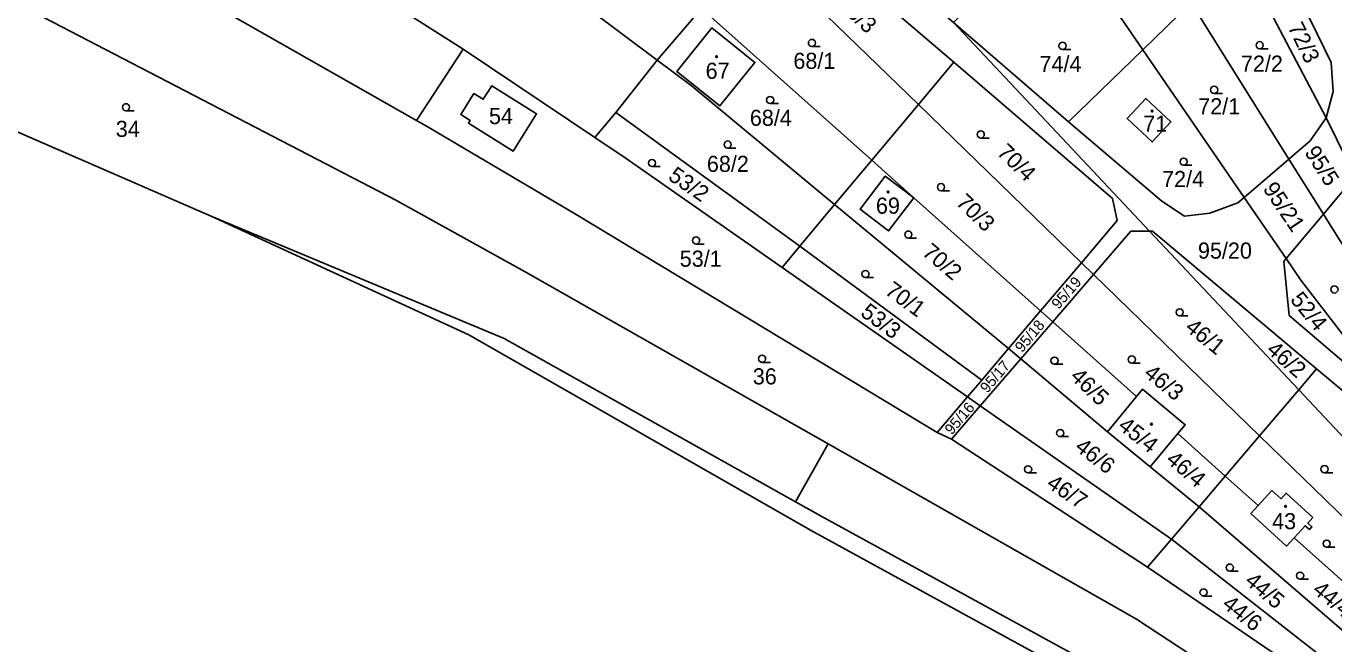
# Model space of a CAD drawing. Extents: x -598233 to -596890, y -1157848 to -1156431.
# Drawn here: x -597503.6 to -597365.8, y -1156993.1 to -1156928 of the extents above; entities that cross this region are included whole.
import ezdxf

# ---------------------------------------------------------------- set-up
doc = ezdxf.new("R2010")
doc.units = 0
for name, color, linetype in [('Level 1', 7, 'Continuous'), ('Level 4', 7, 'Continuous'), ('Level 5', 7, 'Continuous'), ('Level 60', 7, 'Continuous')]:
    doc.layers.add(name, color=color, linetype=linetype)

msp = doc.modelspace()

# ---------------------------------------------------------------- linework, layer by layer
at = {"layer": 'Level 1'}
for points in [[(-597548.33, -1156902.86), (-597464.61, -1156946.36), (-597451.05, -1156953.86), (-597419.12, -1156972.02)], [(-597491.58, -1156908.73), (-597457.57, -1156930.39)], [(-597484.08, -1156948.02), (-597566.4, -1156912.15)], [(-597405.86, -1156931.76), (-597423.95, -1156916.27)], [(-597497.72, -1156917.84), (-597462.51, -1156937.89)], [(-597395.12, -1156917.05), (-597385.95, -1156930.44)], [(-597455.3, -1156918.09), (-597452.86, -1156919.74), (-597437.14, -1156931.54)], [(-597374.3, -1156919.15), (-597368.31, -1156927.24), (-597366.08, -1156931.78), (-597365.87, -1156934.85), (-597366.63, -1156937.61)], [(-597426.77, -1156919.54), (-597409.6, -1156936.22)], [(-597366.63, -1156937.61), (-597375.63, -1156920.44)], [(-597437.14, -1156931.54), (-597432.44, -1156926.1)], [(-597414.52, -1156942.08), (-597432.44, -1156926.1)], [(-597385.95, -1156930.44), (-597380.83, -1156925.48)], [(-597380.83, -1156925.48), (-597370.54, -1156941.97)], [(-597405.88, -1156927.58), (-597393.79, -1156938.04)], [(-597405.88, -1156927.58), (-597385.23, -1156949.57)], [(-597431.35, -1156928.13), (-597435.04, -1156932.73), (-597430.52, -1156936.37), (-597426.82, -1156931.77), (-597431.35, -1156928.13)], [(-597457.57, -1156930.39), (-597462.51, -1156937.89)], [(-597443.69, -1156939.71), (-597457.57, -1156930.39)], [(-597393.79, -1156938.04), (-597385.95, -1156930.44)], [(-597385.95, -1156930.44), (-597375.26, -1156946.02)], [(-597437.14, -1156931.54), (-597441.48, -1156937.05)], [(-597437.14, -1156931.54), (-597433.56, -1156934.23), (-597418.45, -1156946.76)], [(-597409.6, -1156936.22), (-597405.86, -1156931.76)], [(-597392.42, -1156952.91), (-597388.65, -1156948.47), (-597389.15, -1156946.14), (-597405.86, -1156931.76)], [(-597449.84, -1156937.21), (-597452.29, -1156941.13), (-597457.02, -1156938.17), (-597456.85, -1156937.89), (-597457.83, -1156937.28), (-597456.44, -1156935.06), (-597455.46, -1156935.67), (-597454.57, -1156934.25), (-597449.84, -1156937.21)], [(-597385.61, -1156935.57), (-597387.6, -1156937.69), (-597384.95, -1156940.17), (-597382.97, -1156938.05), (-597385.61, -1156935.57)], [(-597441.48, -1156937.05), (-597443.69, -1156939.71)], [(-597441.48, -1156937.05), (-597422.09, -1156951.16)], [(-597414.52, -1156942.08), (-597409.6, -1156936.22)], [(-597409.6, -1156936.22), (-597392.42, -1156952.91)], [(-597462.51, -1156937.89), (-597461.2, -1156938.63), (-597445.67, -1156947.81), (-597407.63, -1156970.82)], [(-597393.79, -1156938.04), (-597383.92, -1156946.41), (-597381.56, -1156948), (-597378.88, -1156947.67), (-597375.93, -1156946.59), (-597375.26, -1156946.02)], [(-597366.63, -1156937.61), (-597368.3, -1156940.05), (-597370.54, -1156941.97)], [(-597366.63, -1156937.61), (-597364.37, -1156942.2), (-597363.49, -1156943.72)], [(-597443.69, -1156939.71), (-597440.41, -1156941.91), (-597423.95, -1156953.41)], [(-597414.52, -1156942.08), (-597418.45, -1156946.76)], [(-597410.07, -1156946.05), (-597414.52, -1156942.08)], [(-597375.26, -1156946.02), (-597370.54, -1156941.97)], [(-597370.54, -1156941.97), (-597366.91, -1156947.8)], [(-597410.07, -1156946.05), (-597413.08, -1156943.77), (-597415.74, -1156947.27), (-597412.73, -1156949.56), (-597410.07, -1156946.05)], [(-597363.49, -1156943.72), (-597366.91, -1156947.8)], [(-597422.09, -1156951.16), (-597418.45, -1156946.76)], [(-597418.45, -1156946.76), (-597400.11, -1156961.97)], [(-597410.07, -1156946.05), (-597396.73, -1156957.99)], [(-597375.26, -1156946.02), (-597370.84, -1156952.48)], [(-597484.08, -1156948.02), (-597453.24, -1156960.9), (-597422.56, -1156978.13)], [(-597316.36, -1157049.69), (-597321.33, -1157045.93), (-597360.03, -1157016.65), (-597390.17, -1156998.02), (-597420.96, -1156981.11), (-597456.97, -1156960.5), (-597484.08, -1156948.02)], [(-597366.91, -1156947.8), (-597370.84, -1156952.48)], [(-597354.19, -1156967.05), (-597365.22, -1156950.5), (-597366.91, -1156947.8)], [(-597391.14, -1156954.15), (-597387.19, -1156949.57), (-597385.23, -1156949.57)], [(-597367.63, -1156964.1), (-597384.93, -1156949.57), (-597385.23, -1156949.57)], [(-597385.23, -1156949.57), (-597369.51, -1156966.31)], [(-597423.95, -1156953.41), (-597422.09, -1156951.16)], [(-597422.09, -1156951.16), (-597402.92, -1156965.3)], [(-597370.84, -1156952.48), (-597371.09, -1156952.78), (-597370.52, -1156958.47), (-597358.5, -1156968.74)], [(-597370.84, -1156952.48), (-597369.28, -1156954.75), (-597358.5, -1156968.74)], [(-597404.43, -1156967.05), (-597423.95, -1156953.41)], [(-597396.73, -1156957.99), (-597392.42, -1156952.91)], [(-597392.42, -1156952.91), (-597391.14, -1156954.15)], [(-597391.14, -1156954.15), (-597395.44, -1156959.14)], [(-597391.14, -1156954.15), (-597373.63, -1156971.16)], [(-597400.11, -1156961.97), (-597396.73, -1156957.99)], [(-597396.73, -1156957.99), (-597395.44, -1156959.14)], [(-597395.44, -1156959.14), (-597398.81, -1156963.05)], [(-597395.44, -1156959.14), (-597386.62, -1156967.03)], [(-597402.92, -1156965.3), (-597400.11, -1156961.97)], [(-597400.11, -1156961.97), (-597398.81, -1156963.05)], [(-597398.81, -1156963.05), (-597403.07, -1156968)], [(-597398.81, -1156963.05), (-597389.68, -1156970.74)], [(-597367.63, -1156964.1), (-597369.51, -1156966.31)], [(-597352.06, -1156977.11), (-597367.63, -1156964.1)], [(-597404.43, -1156967.05), (-597402.92, -1156965.3)], [(-597382.25, -1156970.94), (-597381.47, -1156970.01), (-597385.99, -1156966.26), (-597386.62, -1156967.03)], [(-597369.51, -1156966.31), (-597373.63, -1156971.16)], [(-597369.51, -1156966.31), (-597352.84, -1156984.07)], [(-597407.63, -1156970.82), (-597404.43, -1156967.05)], [(-597403.07, -1156968), (-597404.43, -1156967.05)], [(-597386.62, -1156967.03), (-597389.68, -1156970.74)], [(-597403.07, -1156968), (-597406.11, -1156971.52)], [(-597382.92, -1156982.09), (-597403.07, -1156968)], [(-597407.63, -1156970.82), (-597406.11, -1156971.52)], [(-597406.11, -1156971.52), (-597385.43, -1156985.04)], [(-597389.68, -1156970.74), (-597385.18, -1156974.46)], [(-597385.18, -1156974.46), (-597382.25, -1156970.94)], [(-597382.25, -1156970.94), (-597377.25, -1156975.42)], [(-597373.63, -1156971.16), (-597377.25, -1156975.42)], [(-597373.63, -1156971.16), (-597356.24, -1156988.05)], [(-597419.12, -1156972.02), (-597422.56, -1156978.13)], [(-597419.12, -1156972.02), (-597386.6, -1156990.52), (-597352.68, -1157012.8), (-597315.03, -1157042.41)], [(-597380, -1156978.65), (-597385.18, -1156974.46)], [(-597377.25, -1156975.42), (-597380, -1156978.65)], [(-597377.25, -1156975.42), (-597373.78, -1156978.53)], [(-597369.98, -1156981.93), (-597368.83, -1156980.66), (-597368.38, -1156981.07), (-597368.11, -1156980.77), (-597368.56, -1156980.37), (-597368.02, -1156979.78), (-597370.83, -1156977.22), (-597371.37, -1156977.81), (-597372.33, -1156976.94), (-597373.78, -1156978.53)], [(-597422.56, -1156978.13), (-597419.84, -1156979.66), (-597389.18, -1156996.46), (-597358.98, -1157014.99), (-597316.57, -1157044.86)], [(-597380, -1156978.65), (-597382.92, -1156982.09)], [(-597380, -1156978.65), (-597361.68, -1156994.44)], [(-597373.78, -1156978.53), (-597374.55, -1156979.38), (-597370.78, -1156982.81), (-597369.98, -1156981.93)], [(-597382.92, -1156982.09), (-597385.43, -1156985.04)], [(-597382.92, -1156982.09), (-597363.87, -1156997)], [(-597369.98, -1156981.93), (-597359.22, -1156991.55)], [(-597385.43, -1156985.04), (-597365.36, -1156998.75)]]:
    msp.add_lwpolyline(points, dxfattribs=at)
at = {"layer": 'Level 5'}
for p, q in [((-597420.82, -1156930.1), (-597419.95, -1156930.1)), ((-597394.4, -1156930.41), (-597393.53, -1156930.41)), ((-597373.62, -1156930.34), (-597372.74, -1156930.34)), ((-597378.42, -1156935.05), (-597377.55, -1156935.05)), ((-597493.12, -1156936.89), (-597492.24, -1156936.89)), ((-597425.22, -1156936.12), (-597424.34, -1156936.12)), ((-597403.02, -1156939.76), (-597402.15, -1156939.76)), ((-597429.7, -1156940.82), (-597428.83, -1156940.82)), ((-597437.67, -1156942.77), (-597436.8, -1156942.77)), ((-597381.63, -1156942.63), (-597380.76, -1156942.63)), ((-597407.21, -1156945.32), (-597406.33, -1156945.32)), ((-597433.03, -1156950.94), (-597432.16, -1156950.94)), ((-597410.65, -1156950.32), (-597409.78, -1156950.32)), ((-597415.18, -1156954.48), (-597414.31, -1156954.48)), ((-597382.06, -1156958.52), (-597381.19, -1156958.52)), ((-597426.07, -1156963.42), (-597425.2, -1156963.42)), ((-597387.1, -1156963.5), (-597386.22, -1156963.5)), ((-597395.25, -1156963.62), (-597394.38, -1156963.62)), ((-597394.65, -1156971.26), (-597393.78, -1156971.26)), ((-597398.03, -1156975.09), (-597397.16, -1156975.09)), ((-597366.79, -1156975.07), (-597365.92, -1156975.07)), ((-597366.56, -1156982.93), (-597365.69, -1156982.93)), ((-597376.77, -1156985.45), (-597375.9, -1156985.45)), ((-597369.36, -1156986.3), (-597368.48, -1156986.3)), ((-597379.54, -1156988.07), (-597378.67, -1156988.07))]:
    msp.add_line(p, q, dxfattribs=at)
for centre, radius in [((-597420.82, -1156929.72), 0.375), ((-597394.4, -1156930.03), 0.375), ((-597373.62, -1156929.96), 0.375), ((-597430.87, -1156931.17), 0.09), ((-597430.87, -1156931.17), 0.0521), ((-597378.42, -1156934.67), 0.375), ((-597425.22, -1156935.74), 0.375), ((-597493.12, -1156936.51), 0.375), ((-597384.96, -1156936.91), 0.09), ((-597384.96, -1156936.91), 0.0521), ((-597429.7, -1156940.44), 0.375), ((-597403.02, -1156939.38), 0.375), ((-597437.67, -1156942.39), 0.375), ((-597381.63, -1156942.25), 0.375), ((-597412.79, -1156945.45), 0.09), ((-597412.79, -1156945.45), 0.0521), ((-597407.21, -1156944.94), 0.375), ((-597410.65, -1156949.94), 0.375), ((-597433.03, -1156950.56), 0.375), ((-597415.18, -1156954.1), 0.375), ((-597365.74, -1156955.73), 0.375), ((-597382.06, -1156958.14), 0.375), ((-597426.07, -1156963.04), 0.375), ((-597395.25, -1156963.24), 0.375), ((-597387.1, -1156963.12), 0.375), ((-597385.03, -1156969.94), 0.09), ((-597385.03, -1156969.94), 0.0521), ((-597394.65, -1156970.88), 0.375), ((-597398.03, -1156974.71), 0.375), ((-597366.79, -1156974.69), 0.375), ((-597370.89, -1156978.61), 0.09), ((-597370.89, -1156978.61), 0.0521), ((-597366.56, -1156982.55), 0.375), ((-597376.77, -1156985.07), 0.375), ((-597369.36, -1156985.92), 0.375), ((-597379.54, -1156987.69), 0.375)]:
    msp.add_circle(centre, radius, dxfattribs=at)
at = {"layer": 'Level 60'}
for points in [[(-597388.65, -1156948.47), (-597389.15, -1156946.14), (-597405.86, -1156931.76), (-597423.95, -1156916.27), (-597441.59, -1156901.51), (-597457.11, -1156888.31), (-597471.36, -1156876.22), (-597479.01, -1156869.16), (-597476.28, -1156867.99), (-597449.58, -1156890.17), (-597439.4, -1156898.94), (-597428.8, -1156907.99), (-597417.6, -1156917.57), (-597405.88, -1156927.58), (-597385.23, -1156949.57), (-597387.19, -1156949.57), (-597391.14, -1156954.15), (-597392.42, -1156952.91)], [(-597441.48, -1156937.05), (-597443.69, -1156939.71), (-597457.57, -1156930.39), (-597491.58, -1156908.73), (-597521.2, -1156889.86), (-597508.24, -1156883.41), (-597488.19, -1156896.47), (-597472.57, -1156906.65), (-597455.3, -1156918.09), (-597452.86, -1156919.74), (-597437.14, -1156931.54)], [(-597451.05, -1156953.86), (-597464.61, -1156946.36), (-597548.33, -1156902.86), (-597534.86, -1156896.71), (-597497.72, -1156917.84), (-597462.51, -1156937.89), (-597461.2, -1156938.63), (-597445.67, -1156947.81), (-597407.63, -1156970.82), (-597406.11, -1156971.52), (-597385.43, -1156985.04), (-597365.36, -1156998.75), (-597349.72, -1157010), (-597334.09, -1157022.76), (-597314.86, -1157038.93), (-597313.54, -1157040.04), (-597315.03, -1157042.41), (-597352.68, -1157012.8), (-597386.6, -1156990.52), (-597419.12, -1156972.02)], [(-597464.61, -1156946.36), (-597451.05, -1156953.86), (-597419.12, -1156972.02), (-597422.56, -1156978.13), (-597453.24, -1156960.9), (-597484.08, -1156948.02), (-597566.4, -1156912.15), (-597559.99, -1156909.86), (-597557.75, -1156907.62), (-597548.33, -1156902.86)], [(-597368.31, -1156927.24), (-597374.3, -1156919.15), (-597378.68, -1156914.57), (-597383.89, -1156904.49), (-597379.51, -1156909.22), (-597366.27, -1156923.53), (-597364.77, -1156923.55), (-597363.7, -1156926.57), (-597357.71, -1156936.82), (-597363.49, -1156943.72), (-597364.37, -1156942.2), (-597366.63, -1156937.61), (-597365.87, -1156934.85), (-597366.08, -1156931.78)], [(-597491.58, -1156908.73), (-597457.57, -1156930.39), (-597462.51, -1156937.89), (-597497.72, -1156917.84)], [(-597452.86, -1156919.74), (-597455.3, -1156918.09), (-597449.42, -1156910.98), (-597432.44, -1156926.1), (-597437.14, -1156931.54)], [(-597389.51, -1156911.56), (-597380.83, -1156925.48), (-597385.95, -1156930.44), (-597395.12, -1156917.05)], [(-597423.95, -1156916.27), (-597405.86, -1156931.76), (-597409.6, -1156936.22), (-597426.77, -1156919.54)], [(-597393.79, -1156938.04), (-597405.88, -1156927.58), (-597395.12, -1156917.05), (-597385.95, -1156930.44)], [(-597374.3, -1156919.15), (-597368.31, -1156927.24), (-597366.08, -1156931.78), (-597365.87, -1156934.85), (-597366.63, -1156937.61), (-597375.63, -1156920.44)], [(-597414.52, -1156942.08), (-597432.44, -1156926.1), (-597426.77, -1156919.54), (-597409.6, -1156936.22)], [(-597366.63, -1156937.61), (-597368.3, -1156940.05), (-597370.54, -1156941.97), (-597380.83, -1156925.48), (-597375.63, -1156920.44)], [(-597433.56, -1156934.23), (-597437.14, -1156931.54), (-597432.44, -1156926.1), (-597414.52, -1156942.08), (-597418.45, -1156946.76)], [(-597380.83, -1156925.48), (-597370.54, -1156941.97), (-597375.26, -1156946.02), (-597385.95, -1156930.44)], [(-597405.88, -1156927.58), (-597393.79, -1156938.04), (-597383.92, -1156946.41), (-597381.56, -1156948), (-597378.88, -1156947.67), (-597375.93, -1156946.59), (-597375.26, -1156946.02), (-597370.84, -1156952.48), (-597371.09, -1156952.78), (-597370.52, -1156958.47), (-597358.5, -1156968.74), (-597352.06, -1156977.11), (-597367.63, -1156964.1), (-597384.93, -1156949.57), (-597385.23, -1156949.57)], [(-597435.04, -1156932.73), (-597431.35, -1156928.13), (-597426.82, -1156931.77), (-597430.52, -1156936.37)], [(-597431.35, -1156928.13), (-597435.04, -1156932.73), (-597430.52, -1156936.37), (-597426.82, -1156931.77)], [(-597445.67, -1156947.81), (-597461.2, -1156938.63), (-597462.51, -1156937.89), (-597457.57, -1156930.39), (-597443.69, -1156939.71), (-597440.41, -1156941.91), (-597423.95, -1156953.41), (-597404.43, -1156967.05), (-597407.63, -1156970.82)], [(-597383.92, -1156946.41), (-597393.79, -1156938.04), (-597385.95, -1156930.44), (-597375.26, -1156946.02), (-597375.93, -1156946.59), (-597378.88, -1156947.67), (-597381.56, -1156948)], [(-597437.14, -1156931.54), (-597433.56, -1156934.23), (-597418.45, -1156946.76), (-597422.09, -1156951.16), (-597441.48, -1156937.05)], [(-597389.15, -1156946.14), (-597388.65, -1156948.47), (-597392.42, -1156952.91), (-597409.6, -1156936.22), (-597405.86, -1156931.76)], [(-597452.29, -1156941.13), (-597449.84, -1156937.21), (-597454.57, -1156934.25), (-597455.46, -1156935.67), (-597456.44, -1156935.06), (-597457.83, -1156937.28), (-597456.85, -1156937.89), (-597457.02, -1156938.17)], [(-597449.84, -1156937.21), (-597452.29, -1156941.13), (-597457.02, -1156938.17), (-597456.85, -1156937.89), (-597457.83, -1156937.28), (-597456.44, -1156935.06), (-597455.46, -1156935.67), (-597454.57, -1156934.25)], [(-597387.6, -1156937.69), (-597385.61, -1156935.57), (-597382.97, -1156938.05), (-597384.95, -1156940.17)], [(-597385.61, -1156935.57), (-597387.6, -1156937.69), (-597384.95, -1156940.17), (-597382.97, -1156938.05)], [(-597443.69, -1156939.71), (-597441.48, -1156937.05), (-597422.09, -1156951.16), (-597423.95, -1156953.41), (-597440.41, -1156941.91)], [(-597396.73, -1156957.99), (-597410.07, -1156946.05), (-597414.52, -1156942.08), (-597409.6, -1156936.22), (-597392.42, -1156952.91)], [(-597368.3, -1156940.05), (-597366.63, -1156937.61), (-597364.37, -1156942.2), (-597363.49, -1156943.72), (-597366.91, -1156947.8), (-597370.54, -1156941.97)], [(-597413.08, -1156943.77), (-597415.74, -1156947.27), (-597412.73, -1156949.56), (-597410.07, -1156946.05), (-597396.73, -1156957.99), (-597400.11, -1156961.97), (-597418.45, -1156946.76), (-597414.52, -1156942.08), (-597410.07, -1156946.05)], [(-597370.54, -1156941.97), (-597366.91, -1156947.8), (-597370.84, -1156952.48), (-597375.26, -1156946.02)], [(-597415.74, -1156947.27), (-597413.08, -1156943.77), (-597410.07, -1156946.05), (-597412.73, -1156949.56)], [(-597354.19, -1156967.05), (-597365.22, -1156950.5), (-597366.91, -1156947.8), (-597363.49, -1156943.72), (-597361.74, -1156946.78), (-597350.74, -1156963.16)], [(-597422.09, -1156951.16), (-597418.45, -1156946.76), (-597400.11, -1156961.97), (-597402.92, -1156965.3)], [(-597419.84, -1156979.66), (-597389.18, -1156996.46), (-597358.98, -1157014.99), (-597316.57, -1157044.86), (-597316.36, -1157049.69), (-597321.33, -1157045.93), (-597360.03, -1157016.65), (-597390.17, -1156998.02), (-597420.96, -1156981.11), (-597456.97, -1156960.5), (-597484.08, -1156948.02), (-597453.24, -1156960.9), (-597422.56, -1156978.13)], [(-597365.22, -1156950.5), (-597354.19, -1156967.05), (-597356.9, -1156970.11), (-597358.5, -1156968.74), (-597369.28, -1156954.75), (-597370.84, -1156952.48), (-597366.91, -1156947.8)], [(-597391.14, -1156954.15), (-597387.19, -1156949.57), (-597385.23, -1156949.57), (-597369.51, -1156966.31), (-597373.63, -1156971.16)], [(-597384.93, -1156949.57), (-597367.63, -1156964.1), (-597369.51, -1156966.31), (-597385.23, -1156949.57)], [(-597423.95, -1156953.41), (-597422.09, -1156951.16), (-597402.92, -1156965.3), (-597404.43, -1156967.05)], [(-597370.52, -1156958.47), (-597371.09, -1156952.78), (-597370.84, -1156952.48), (-597369.28, -1156954.75), (-597358.5, -1156968.74)], [(-597395.44, -1156959.14), (-597396.73, -1156957.99), (-597392.42, -1156952.91), (-597391.14, -1156954.15)], [(-597395.44, -1156959.14), (-597391.14, -1156954.15), (-597373.63, -1156971.16), (-597377.25, -1156975.42), (-597382.25, -1156970.94), (-597381.47, -1156970.01), (-597385.99, -1156966.26), (-597386.62, -1156967.03)], [(-597398.81, -1156963.05), (-597400.11, -1156961.97), (-597396.73, -1156957.99), (-597395.44, -1156959.14)], [(-597389.68, -1156970.74), (-597398.81, -1156963.05), (-597395.44, -1156959.14), (-597386.62, -1156967.03)], [(-597404.43, -1156967.05), (-597402.92, -1156965.3), (-597400.11, -1156961.97), (-597398.81, -1156963.05), (-597403.07, -1156968)], [(-597389.68, -1156970.74), (-597385.18, -1156974.46), (-597380, -1156978.65), (-597382.92, -1156982.09), (-597403.07, -1156968), (-597398.81, -1156963.05)], [(-597367.63, -1156964.1), (-597352.06, -1156977.11), (-597349.61, -1156980.28), (-597352.84, -1156984.07), (-597369.51, -1156966.31)], [(-597385.18, -1156974.46), (-597389.68, -1156970.74), (-597386.62, -1156967.03), (-597385.99, -1156966.26), (-597381.47, -1156970.01), (-597382.25, -1156970.94)], [(-597356.24, -1156988.05), (-597373.63, -1156971.16), (-597369.51, -1156966.31), (-597352.84, -1156984.07)], [(-597406.11, -1156971.52), (-597407.63, -1156970.82), (-597404.43, -1156967.05), (-597403.07, -1156968)], [(-597385.43, -1156985.04), (-597406.11, -1156971.52), (-597403.07, -1156968), (-597382.92, -1156982.09)], [(-597380, -1156978.65), (-597385.18, -1156974.46), (-597382.25, -1156970.94), (-597377.25, -1156975.42)], [(-597370.83, -1156977.22), (-597371.37, -1156977.81), (-597372.33, -1156976.94), (-597373.78, -1156978.53), (-597377.25, -1156975.42), (-597373.63, -1156971.16), (-597356.24, -1156988.05), (-597359.22, -1156991.55), (-597369.98, -1156981.93), (-597368.83, -1156980.66), (-597368.38, -1156981.07), (-597368.11, -1156980.77), (-597368.56, -1156980.37), (-597368.02, -1156979.78)], [(-597389.18, -1156996.46), (-597419.84, -1156979.66), (-597422.56, -1156978.13), (-597419.12, -1156972.02), (-597386.6, -1156990.52), (-597352.68, -1157012.8), (-597315.03, -1157042.41), (-597316.57, -1157044.86), (-597358.98, -1157014.99)], [(-597374.55, -1156979.38), (-597370.78, -1156982.81), (-597369.98, -1156981.93), (-597359.22, -1156991.55), (-597361.68, -1156994.44), (-597380, -1156978.65), (-597377.25, -1156975.42), (-597373.78, -1156978.53)], [(-597371.37, -1156977.81), (-597370.83, -1156977.22), (-597368.02, -1156979.78), (-597368.56, -1156980.37), (-597368.11, -1156980.77), (-597368.38, -1156981.07), (-597368.83, -1156980.66), (-597369.98, -1156981.93), (-597370.78, -1156982.81), (-597374.55, -1156979.38), (-597373.78, -1156978.53), (-597372.33, -1156976.94)], [(-597363.87, -1156997), (-597382.92, -1156982.09), (-597380, -1156978.65), (-597361.68, -1156994.44)], [(-597365.36, -1156998.75), (-597385.43, -1156985.04), (-597382.92, -1156982.09), (-597363.87, -1156997)]]:
    msp.add_lwpolyline(points, close=True, dxfattribs=at)
msp.add_lwpolyline([(-597566.4, -1156912.15), (-597484.08, -1156948.02), (-597456.97, -1156960.5), (-597420.96, -1156981.11), (-597390.17, -1156998.02)], dxfattribs=at)

# ---------------------------------------------------------------- texts
at = {"layer": 'Level 4'}
for s, height, rotation, p in [('68/3', 1.7, 317.209, (-597418.22, -1156925.83)), ('72/3', 1.7, 296.3619, (-597370.7, -1156928.06)), ('70/4', 1.7, 316.0445, (-597401.41, -1156941.4)), ('95/5', 1.7, 302.6073, (-597368.95, -1156941.26)), ('53/2', 1.7, 325.3766, (-597436.08, -1156944.06)), ('70/3', 1.7, 316.1066, (-597405.74, -1156946.69)), ('95/21', 1.7, 303.9647, (-597373.34, -1156945.11)), ('70/2', 1.7, 319.3988, (-597409.3, -1156952)), ('70/1', 1.7, 323.7802, (-597413.24, -1156956.13)), ('95/19', 1.14, 49.0856, (-597394.82, -1156957.89)), ('52/4', 1.7, 309.3012, (-597370.48, -1156956.85)), ('53/3', 1.7, 323.5013, (-597415.81, -1156958.42)), ('95/18', 1.14, 49.7167, (-597398.67, -1156962.46)), ('46/1', 1.7, 320.9945, (-597381.59, -1156959.95)), ('46/2', 1.7, 319.0406, (-597373.01, -1156962.28)), ('95/17', 1.14, 49.1687, (-597402.34, -1156966.74)), ('46/5', 1.7, 315.7795, (-597393.7, -1156965.04)), ('46/3', 1.7, 321.009, (-597385.95, -1156964.79)), ('95/16', 1.14, 49.3095, (-597406.07, -1156971.14)), ('45/4', 1.7, 321.6722, (-597388.66, -1156970.35)), ('46/6', 1.7, 322.3298, (-597393.21, -1156972.59)), ('46/4', 1.7, 319.4771, (-597383.6, -1156973.87)), ('46/7', 1.7, 325.9581, (-597396.2, -1156976.51)), ('44/5', 1.7, 319.6471, (-597375.29, -1156986.68)), ('44/4', 1.7, 320.445, (-597368.16, -1156987.63)), ('44/6', 1.7, 321.6942, (-597377.69, -1156989.16))]:
    msp.add_text(s, height=height, rotation=rotation, dxfattribs=at).set_placement(p)
for s, p in [('67', (-597432.02, -1156933.51)), ('68/1', (-597422.77, -1156932.46)), ('74/4', (-597396.83, -1156932.79)), ('72/2', (-597375.6, -1156932.76)), ('72/1', (-597380.1, -1156937.25)), ('54', (-597454.86, -1156938.29)), ('68/4', (-597427.36, -1156938.47)), ('34', (-597494.19, -1156939.64)), ('71', (-597385.9, -1156939.09)), ('68/2', (-597431.89, -1156943.33)), ('72/4', (-597383.91, -1156944.93)), ('69', (-597414.07, -1156947.74)), ('95/20', (-597380.13, -1156952.48)), ('53/1', (-597434.75, -1156953.33)), ('36', (-597427.05, -1156965.75)), ('43', (-597372.31, -1156981.02))]:
    msp.add_text(s, height=1.7, dxfattribs=at).set_placement(p)

doc.saveas('drawing.dxf')
